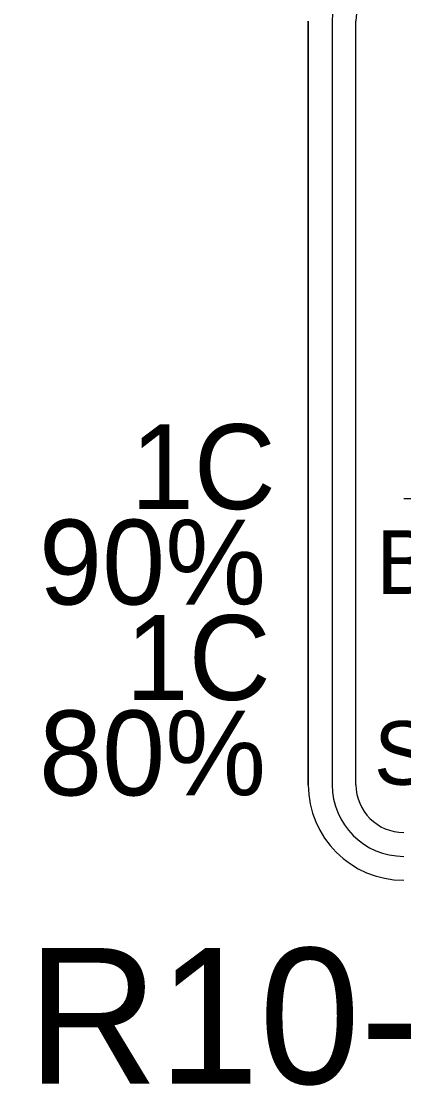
# Model space of a CAD drawing. Extents: x 99982 to 100176, y 99905 to 100011.
# Drawn here: x 100109.271 to 100109.474, y 99975.077 to 99975.642 of the extents above; entities that cross this region are included whole.
import ezdxf

# ---------------------------------------------------------------- set-up
doc = ezdxf.new("R2010")
doc.units = 0
doc.layers.add('TR_SN_ConstructionSigns', color=7, linetype='Continuous')

msp = doc.modelspace()

# ---------------------------------------------------------------- linework, layer by layer
at = {"layer": 'TR_SN_ConstructionSigns'}
for p, q in [((100109.42363, 99975.23704), (100109.42363, 99975.64204)), ((100109.42363, 99975.64204), (100109.42363, 99975.23704)), ((100109.42363, 99975.64204), (100109.42363, 99975.23704)), ((100109.43628, 99975.64204), (100109.43628, 99975.23704)), ((100109.44894, 99975.23704), (100109.44894, 99975.64204))]:
    msp.add_line(p, q, dxfattribs=at)
for centre, radius, start, end in [((100109.47425, 99975.64204), 0.03797, 90, 180), ((100109.47425, 99975.64204), 0.02531, 90, 180), ((100109.47425, 99975.23704), 0.05063, 180, 270), ((100109.47425, 99975.23704), 0.05063, 180, 270), ((100109.47425, 99975.23704), 0.05063, 180, 270), ((100109.47425, 99975.23704), 0.03797, 180, 270), ((100109.47425, 99975.23704), 0.02531, 180, 270)]:
    msp.add_arc(centre, radius, start, end, dxfattribs=at)
msp.add_open_spline([(100109.47425, 99975.38891), (100109.47425, 99975.38891), (100109.47425, 99975.38891), (100109.48122, 99975.38891)], degree=2, dxfattribs=at)

# ---------------------------------------------------------------- texts
for s, height, p in [('1C', 0.045, (100109.32943, 99975.38329)), ('1C, 90%', 0.045, (100109.17043, 99975.33266)), ('B', 0.03375, (100109.45976, 99975.33829)), ('1C', 0.045, (100109.32672, 99975.28204)), ('1C, 80%', 0.045, (100109.17043, 99975.23141)), ('S', 0.03375, (100109.45849, 99975.23704))]:
    msp.add_text(s, height=height, dxfattribs=at).set_placement(p)
msp.add_text('R10-24 MOD', height=0.072, rotation=360, dxfattribs=at).set_placement((100109.27452, 99975.07841))

doc.saveas('drawing.dxf')
